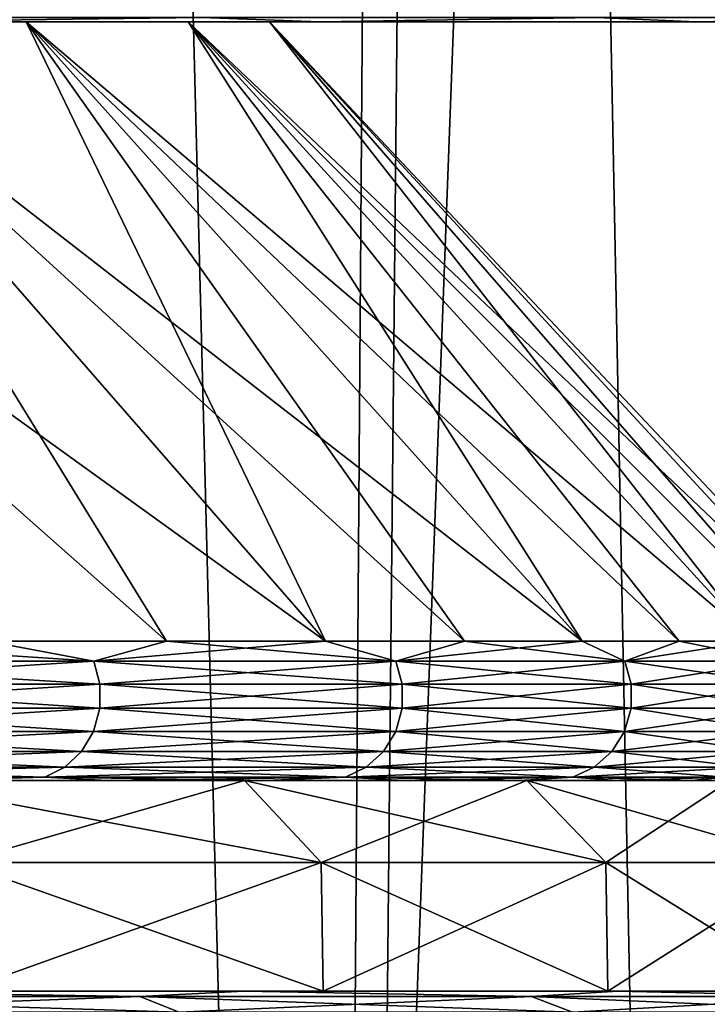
# Model space of a CAD drawing. Header units: millimetres. Extents: x -24 to 24, y 0 to 188.
# Tile 338 of 460: x 20.73 to 22.36, y 148.47 to 150.81. Entities that reach past the tile are written whole.
import ezdxf

# ---------------------------------------------------------------- set-up
doc = ezdxf.new("R2010")
doc.units = ezdxf.units.MM
doc.header["$LTSCALE"] = 58.620611
for name, color, linetype in [('1', 7, 'CONTINUOUS'), ('169', 7, 'CONTINUOUS'), ('52', 7, 'CONTINUOUS'), ('66', 7, 'CONTINUOUS'), ('67', 7, 'CONTINUOUS'), ('70', 7, 'CONTINUOUS'), ('72', 7, 'CONTINUOUS'), ('74', 7, 'CONTINUOUS'), ('79', 7, 'CONTINUOUS'), ('88', 7, 'CONTINUOUS')]:
    doc.layers.add(name, color=color, linetype=linetype)

msp = doc.modelspace()

# ---------------------------------------------------------------- linework, layer by layer
at = {"layer": '1', "color": 7, "linetype": 'CONTINUOUS'}
for points in [[(21.2597, 148.5, -10.5871), (20.1921, 148.5, -12.5037), (20.5888, 148.5, -10.252), (21.2597, 148.5, -10.5871)], [(20.1921, 148.5, 12.5037), (21.2597, 148.5, 10.5871), (20.5888, 148.5, 10.252), (20.1921, 148.5, 12.5037)], [(21.4469, 148.5, -8.3086), (21.2597, 148.5, -10.5871), (20.5888, 148.5, -10.252), (21.4469, 148.5, -8.3086)], [(20.5888, 148.5, 10.252), (21.2597, 148.5, 10.5871), (21.4469, 148.5, 8.3086), (20.5888, 148.5, 10.252)], [(22.146, 148.5, -8.5802), (21.2597, 148.5, -10.5871), (22.122, 148.5, -6.2943), (22.146, 148.5, -8.5802)], [(22.122, 148.5, -6.2943), (21.2597, 148.5, -10.5871), (21.4469, 148.5, -8.3086), (22.122, 148.5, -6.2943)], [(21.2597, 148.5, 10.5871), (22.146, 148.5, 8.5802), (21.4469, 148.5, 8.3086), (21.2597, 148.5, 10.5871)], [(21.4469, 148.5, 8.3086), (22.146, 148.5, 8.5802), (22.122, 148.5, 6.2943), (21.4469, 148.5, 8.3086)], [(22.6084, 148.5, -4.2262), (22.146, 148.5, -8.5802), (22.122, 148.5, -6.2943), (22.6084, 148.5, -4.2262)], [(22.122, 148.5, 6.2943), (22.146, 148.5, 8.5802), (22.6084, 148.5, 4.2262), (22.122, 148.5, 6.2943)], [(22.8432, 148.5, -6.5), (22.146, 148.5, -8.5802), (22.6084, 148.5, -4.2262), (22.8432, 148.5, -6.5)], [(22.146, 148.5, 8.5802), (22.8432, 148.5, 6.5), (22.6084, 148.5, 4.2262), (22.146, 148.5, 8.5802)]]:
    msp.add_3dface(points, dxfattribs=at)
at = {"layer": '169', "color": 7, "linetype": 'CONTINUOUS'}
for points in [[(20.617, 175.0909, 235.1659), (20.4089, 144.2236, 244.6894), (21.7108, 174.485, 233.3099), (20.617, 175.0909, 235.1659)], [(20.4089, 144.2236, 244.6894), (21.4878, 143.6412, 242.8421), (21.7108, 174.485, 233.3099), (20.4089, 144.2236, 244.6894)], [(21.7108, 174.485, 233.3099), (21.4878, 143.6412, 242.8421), (22.6203, 173.8537, 231.3652), (21.7108, 174.485, 233.3099)], [(21.4878, 143.6412, 242.8421), (22.3834, 143.0313, 240.9076), (22.6203, 173.8537, 231.3652), (21.4878, 143.6412, 242.8421)], [(22.6857, 168.5875, 214.6672), (22.3834, 137.8162, 224.3676), (21.7913, 167.9868, 212.7052), (22.6857, 168.5875, 214.6672)], [(21.7913, 167.9868, 212.7052), (21.4878, 137.2063, 222.4332), (20.7122, 167.416, 210.8298), (21.7913, 167.9868, 212.7052)], [(22.3834, 137.8162, 224.3676), (21.4878, 137.2063, 222.4332), (21.7913, 167.9868, 212.7052), (22.3834, 137.8162, 224.3676)], [(21.4878, 137.2063, 222.4332), (20.4089, 136.6238, 220.5858), (20.7122, 167.416, 210.8298), (21.4878, 137.2063, 222.4332)]]:
    msp.add_3dface(points, dxfattribs=at)
at = {"layer": '52', "color": 7, "linetype": 'CONTINUOUS'}
for points in [[(20.1921, 148.5, -12.5037), (21.0121, 148.4875, -11.3071), (19.914, 148.4875, -13.1451), (20.1921, 148.5, -12.5037)], [(20.1921, 148.5, 12.5037), (19.914, 148.4875, 13.1451), (21.0121, 148.4875, 11.3071), (20.1921, 148.5, 12.5037)], [(20.0023, 148.4504, 13.2034), (21.1053, 148.4504, 11.3572), (19.914, 148.4875, 13.1451), (20.0023, 148.4504, 13.2034)], [(19.914, 148.4875, 13.1451), (21.1053, 148.4504, 11.3572), (21.0121, 148.4875, 11.3071), (19.914, 148.4875, 13.1451)], [(21.0121, 148.4875, -11.3071), (20.0023, 148.4504, -13.2034), (19.914, 148.4875, -13.1451), (21.0121, 148.4875, -11.3071)], [(21.1053, 148.4504, -11.3572), (20.0023, 148.4504, -13.2034), (21.0121, 148.4875, -11.3071), (21.1053, 148.4504, -11.3572)], [(20.1921, 148.5, -12.5037), (21.2597, 148.5, -10.5871), (21.0121, 148.4875, -11.3071), (20.1921, 148.5, -12.5037)], [(21.2597, 148.5, 10.5871), (20.1921, 148.5, 12.5037), (21.0121, 148.4875, 11.3071), (21.2597, 148.5, 10.5871)], [(21.2597, 148.5, -10.5871), (21.9411, 148.4875, -9.3781), (21.0121, 148.4875, -11.3071), (21.2597, 148.5, -10.5871)], [(21.2597, 148.5, 10.5871), (21.0121, 148.4875, 11.3071), (21.9411, 148.4875, 9.3781), (21.2597, 148.5, 10.5871)], [(21.1053, 148.4504, 11.3572), (22.0384, 148.4504, 9.4196), (21.0121, 148.4875, 11.3071), (21.1053, 148.4504, 11.3572)], [(21.0121, 148.4875, 11.3071), (22.0384, 148.4504, 9.4196), (21.9411, 148.4875, 9.3781), (21.0121, 148.4875, 11.3071)], [(21.9411, 148.4875, -9.3781), (21.1053, 148.4504, -11.3572), (21.0121, 148.4875, -11.3071), (21.9411, 148.4875, -9.3781)], [(22.0384, 148.4504, -9.4196), (21.1053, 148.4504, -11.3572), (21.9411, 148.4875, -9.3781), (22.0384, 148.4504, -9.4196)], [(21.2597, 148.5, -10.5871), (22.146, 148.5, -8.5802), (21.9411, 148.4875, -9.3781), (21.2597, 148.5, -10.5871)], [(22.146, 148.5, 8.5802), (21.2597, 148.5, 10.5871), (21.9411, 148.4875, 9.3781), (22.146, 148.5, 8.5802)], [(22.146, 148.5, -8.5802), (22.6934, 148.4875, -7.3735), (21.9411, 148.4875, -9.3781), (22.146, 148.5, -8.5802)], [(22.146, 148.5, 8.5802), (21.9411, 148.4875, 9.3781), (22.6934, 148.4875, 7.3735), (22.146, 148.5, 8.5802)], [(22.0384, 148.4504, 9.4196), (22.794, 148.4504, 7.4062), (21.9411, 148.4875, 9.3781), (22.0384, 148.4504, 9.4196)], [(21.9411, 148.4875, 9.3781), (22.794, 148.4504, 7.4062), (22.6934, 148.4875, 7.3735), (21.9411, 148.4875, 9.3781)], [(22.6934, 148.4875, -7.3735), (22.0384, 148.4504, -9.4196), (21.9411, 148.4875, -9.3781), (22.6934, 148.4875, -7.3735)], [(22.794, 148.4504, -7.4062), (22.0384, 148.4504, -9.4196), (22.6934, 148.4875, -7.3735), (22.794, 148.4504, -7.4062)], [(22.146, 148.5, -8.5802), (22.8432, 148.5, -6.5), (22.6934, 148.4875, -7.3735), (22.146, 148.5, -8.5802)], [(22.8432, 148.5, 6.5), (22.146, 148.5, 8.5802), (22.6934, 148.4875, 7.3735), (22.8432, 148.5, 6.5)]]:
    msp.add_3dface(points, dxfattribs=at)
at = {"layer": '66', "color": 7, "linetype": 'CONTINUOUS'}
for points in [[(21.2604, 149, -8.2361), (20.4096, 149, -10.163), (20.9347, 149, -8.381), (21.2604, 149, -8.2361)], [(20.9347, 149, -8.381), (20.4096, 149, -10.163), (20.5122, 149, -9.3676), (20.9347, 149, -8.381)], [(20.4096, 149, 10.163), (21.2604, 149, 8.2361), (20.5122, 149, 9.3676), (20.4096, 149, 10.163)], [(20.5122, 149, 9.3676), (21.2604, 149, 8.2361), (20.9347, 149, 8.381), (20.5122, 149, 9.3676)], [(21.3098, 149, -7.3754), (21.2604, 149, -8.2361), (20.9347, 149, -8.381), (21.3098, 149, -7.3754)], [(20.9347, 149, 8.381), (21.2604, 149, 8.2361), (21.3098, 149, 7.3754), (20.9347, 149, 8.381)], [(21.9296, 149, -6.2395), (21.2604, 149, -8.2361), (21.9143, 149, -5.3164), (21.9296, 149, -6.2395)], [(21.9143, 149, -5.3164), (21.2604, 149, -8.2361), (21.6366, 149, -6.3531), (21.9143, 149, -5.3164)], [(21.6366, 149, -6.3531), (21.2604, 149, -8.2361), (21.3098, 149, -7.3754), (21.6366, 149, -6.3531)], [(21.2604, 149, 8.2361), (21.9296, 149, 6.2395), (21.3098, 149, 7.3754), (21.2604, 149, 8.2361)], [(21.3098, 149, 7.3754), (21.9296, 149, 6.2395), (21.6366, 149, 6.3531), (21.3098, 149, 7.3754)], [(21.6366, 149, 6.3531), (21.9296, 149, 6.2395), (21.9143, 149, 5.3164), (21.6366, 149, 6.3531)], [(22.1425, 149, -4.2676), (21.9296, 149, -6.2395), (21.9143, 149, -5.3164), (22.1425, 149, -4.2676)], [(21.9143, 149, 5.3164), (21.9296, 149, 6.2395), (22.1425, 149, 4.2676), (21.9143, 149, 5.3164)], [(22.4118, 149, -4.1897), (21.9296, 149, -6.2395), (22.3205, 149, -3.2092), (22.4118, 149, -4.1897)], [(22.3205, 149, -3.2092), (21.9296, 149, -6.2395), (22.1425, 149, -4.2676), (22.3205, 149, -3.2092)], [(21.9296, 149, 6.2395), (22.4118, 149, 4.1897), (22.1425, 149, 4.2676), (21.9296, 149, 6.2395)], [(22.1425, 149, 4.2676), (22.4118, 149, 4.1897), (22.3205, 149, 3.2092), (22.1425, 149, 4.2676)], [(22.4479, 149, -2.1435), (22.4118, 149, -4.1897), (22.3205, 149, -3.2092), (22.4479, 149, -2.1435)], [(22.3205, 149, 3.2092), (22.4118, 149, 4.1897), (22.4479, 149, 2.1435), (22.3205, 149, 3.2092)]]:
    msp.add_3dface(points, dxfattribs=at)
at = {"layer": '67', "color": 7, "linetype": 'CONTINUOUS'}
for points in [[(20.4096, 149, -10.163), (21.2604, 149, -8.2361), (20.5839, 148.8053, -10.2497), (20.4096, 149, -10.163)], [(21.2604, 149, 8.2361), (20.4096, 149, 10.163), (21.442, 148.8053, 8.3064), (21.2604, 149, 8.2361)], [(21.442, 148.8053, 8.3064), (20.4096, 149, 10.163), (20.5839, 148.8053, 10.2497), (21.442, 148.8053, 8.3064)], [(20.5839, 148.8053, -10.2497), (21.2604, 149, -8.2361), (21.442, 148.8053, -8.3064), (20.5839, 148.8053, -10.2497)], [(21.2604, 149, -8.2361), (21.9296, 149, -6.2395), (21.442, 148.8053, -8.3064), (21.2604, 149, -8.2361)], [(21.9296, 149, 6.2395), (21.2604, 149, 8.2361), (22.1169, 148.8053, 6.2928), (21.9296, 149, 6.2395)], [(22.1169, 148.8053, 6.2928), (21.2604, 149, 8.2361), (21.442, 148.8053, 8.3064), (22.1169, 148.8053, 6.2928)], [(21.442, 148.8053, -8.3064), (21.9296, 149, -6.2395), (22.1169, 148.8053, -6.2928), (21.442, 148.8053, -8.3064)], [(21.9296, 149, -6.2395), (22.4118, 149, -4.1897), (22.1169, 148.8053, -6.2928), (21.9296, 149, -6.2395)], [(22.4118, 149, 4.1897), (21.9296, 149, 6.2395), (22.6031, 148.8053, 4.2254), (22.4118, 149, 4.1897)], [(22.6031, 148.8053, 4.2254), (21.9296, 149, 6.2395), (22.1169, 148.8053, 6.2928), (22.6031, 148.8053, 4.2254)], [(22.1169, 148.8053, -6.2928), (22.4118, 149, -4.1897), (22.6031, 148.8053, -4.2254), (22.1169, 148.8053, -6.2928)]]:
    msp.add_3dface(points, dxfattribs=at)
at = {"layer": '70', "color": 7, "linetype": 'CONTINUOUS'}
for points in [[(20.5888, 148.5, 10.252), (21.4469, 148.5, 8.3086), (20.5839, 148.8053, 10.2497), (20.5888, 148.5, 10.252)], [(21.4469, 148.5, 8.3086), (21.442, 148.8053, 8.3064), (20.5839, 148.8053, 10.2497), (21.4469, 148.5, 8.3086)], [(20.5888, 148.5, -10.252), (20.5839, 148.8053, -10.2497), (21.442, 148.8053, -8.3064), (20.5888, 148.5, -10.252)], [(21.4469, 148.5, -8.3086), (20.5888, 148.5, -10.252), (21.442, 148.8053, -8.3064), (21.4469, 148.5, -8.3086)], [(21.4469, 148.5, 8.3086), (22.122, 148.5, 6.2943), (21.442, 148.8053, 8.3064), (21.4469, 148.5, 8.3086)], [(22.122, 148.5, 6.2943), (22.1169, 148.8053, 6.2928), (21.442, 148.8053, 8.3064), (22.122, 148.5, 6.2943)], [(21.4469, 148.5, -8.3086), (21.442, 148.8053, -8.3064), (22.1169, 148.8053, -6.2928), (21.4469, 148.5, -8.3086)], [(22.122, 148.5, -6.2943), (21.4469, 148.5, -8.3086), (22.1169, 148.8053, -6.2928), (22.122, 148.5, -6.2943)], [(22.122, 148.5, 6.2943), (22.6084, 148.5, 4.2262), (22.1169, 148.8053, 6.2928), (22.122, 148.5, 6.2943)], [(22.6084, 148.5, 4.2262), (22.6031, 148.8053, 4.2254), (22.1169, 148.8053, 6.2928), (22.6084, 148.5, 4.2262)], [(22.122, 148.5, -6.2943), (22.1169, 148.8053, -6.2928), (22.6031, 148.8053, -4.2254), (22.122, 148.5, -6.2943)], [(22.6084, 148.5, -4.2262), (22.122, 148.5, -6.2943), (22.6031, 148.8053, -4.2254), (22.6084, 148.5, -4.2262)]]:
    msp.add_3dface(points, dxfattribs=at)
at = {"layer": '72', "color": 7, "linetype": 'CONTINUOUS'}
for points in [[(21.0752, 149.3307, 8.4372), (21.4528, 149.3307, 7.4249), (19.4151, 150.8, 8.8665), (21.0752, 149.3307, 8.4372)], [(19.4151, 150.8, 8.8665), (21.4528, 149.3307, 7.4249), (20.17, 150.8, 6.9809), (19.4151, 150.8, 8.8665)], [(20.6499, 149.3307, 9.4305), (21.0752, 149.3307, 8.4372), (19.4151, 150.8, 8.8665), (20.6499, 149.3307, 9.4305)], [(21.0752, 149.3307, -8.4372), (20.6499, 149.3307, -9.4305), (20.17, 150.8, -6.9809), (21.0752, 149.3307, -8.4372)], [(21.4528, 149.3307, -7.4249), (21.0752, 149.3307, -8.4372), (20.17, 150.8, -6.9809), (21.4528, 149.3307, -7.4249)], [(20.7422, 150.8, -5.032), (21.4528, 149.3307, -7.4249), (20.17, 150.8, -6.9809), (20.7422, 150.8, -5.032)], [(21.7818, 149.3307, 6.3957), (22.0614, 149.3307, 5.352), (20.17, 150.8, 6.9809), (21.7818, 149.3307, 6.3957)], [(20.17, 150.8, 6.9809), (22.0614, 149.3307, 5.352), (20.7422, 150.8, 5.032), (20.17, 150.8, 6.9809)], [(21.4528, 149.3307, 7.4249), (21.7818, 149.3307, 6.3957), (20.17, 150.8, 6.9809), (21.4528, 149.3307, 7.4249)], [(21.7818, 149.3307, -6.3957), (21.4528, 149.3307, -7.4249), (20.7422, 150.8, -5.032), (21.7818, 149.3307, -6.3957)], [(22.0614, 149.3307, -5.352), (21.7818, 149.3307, -6.3957), (20.7422, 150.8, -5.032), (22.0614, 149.3307, -5.352)], [(21.1266, 150.8, -3.0376), (22.0614, 149.3307, -5.352), (20.7422, 150.8, -5.032), (21.1266, 150.8, -3.0376)], [(22.2911, 149.3307, 4.2963), (22.4703, 149.3307, 3.2307), (20.7422, 150.8, 5.032), (22.2911, 149.3307, 4.2963)], [(20.7422, 150.8, 5.032), (22.4703, 149.3307, 3.2307), (21.1266, 150.8, 3.0376), (20.7422, 150.8, 5.032)], [(22.0614, 149.3307, 5.352), (22.2911, 149.3307, 4.2963), (20.7422, 150.8, 5.032), (22.0614, 149.3307, 5.352)], [(22.2911, 149.3307, -4.2963), (22.0614, 149.3307, -5.352), (21.1266, 150.8, -3.0376), (22.2911, 149.3307, -4.2963)], [(22.4703, 149.3307, -3.2307), (22.2911, 149.3307, -4.2963), (21.1266, 150.8, -3.0376), (22.4703, 149.3307, -3.2307)], [(21.3197, 150.8, -1.0156), (22.4703, 149.3307, -3.2307), (21.1266, 150.8, -3.0376), (21.3197, 150.8, -1.0156)], [(22.5985, 149.3307, 2.1579), (22.6756, 149.3307, 1.0802), (21.1266, 150.8, 3.0376), (22.5985, 149.3307, 2.1579)], [(21.1266, 150.8, 3.0376), (22.6756, 149.3307, 1.0802), (21.3197, 150.8, 1.0156), (21.1266, 150.8, 3.0376)], [(22.4703, 149.3307, 3.2307), (22.5985, 149.3307, 2.1579), (21.1266, 150.8, 3.0376), (22.4703, 149.3307, 3.2307)], [(22.5985, 149.3307, -2.1579), (22.4703, 149.3307, -3.2307), (21.3197, 150.8, -1.0156), (22.5985, 149.3307, -2.1579)], [(22.6756, 149.3307, -1.0802), (22.5985, 149.3307, -2.1579), (21.3197, 150.8, -1.0156), (22.6756, 149.3307, -1.0802)], [(22.7013, 149.3307), (22.6756, 149.3307, -1.0802), (21.3197, 150.8, 1.0156), (22.7013, 149.3307)], [(21.3197, 150.8, 1.0156), (22.6756, 149.3307, -1.0802), (21.3197, 150.8, -1.0156), (21.3197, 150.8, 1.0156)], [(22.6756, 149.3307, 1.0802), (22.7013, 149.3307), (21.3197, 150.8, 1.0156), (22.6756, 149.3307, 1.0802)]]:
    msp.add_3dface(points, dxfattribs=at)
at = {"layer": '74', "color": 7, "linetype": 'CONTINUOUS'}
for points in [[(20.0177, 149.2828, -10.772), (20.6499, 149.3307, -9.4305), (20.9027, 149.2828, -8.9343), (20.0177, 149.2828, -10.772)], [(20.9027, 149.2828, 8.9343), (20.1778, 149.3307, 10.4024), (20.0177, 149.2828, 10.772), (20.9027, 149.2828, 8.9343)], [(20.6499, 149.3307, 9.4305), (20.1778, 149.3307, 10.4024), (20.9027, 149.2828, 8.9343), (20.6499, 149.3307, 9.4305)], [(20.6499, 149.3307, -9.4305), (21.0752, 149.3307, -8.4372), (20.9027, 149.2828, -8.9343), (20.6499, 149.3307, -9.4305)], [(21.0752, 149.3307, 8.4372), (20.6499, 149.3307, 9.4305), (20.9027, 149.2828, 8.9343), (21.0752, 149.3307, 8.4372)], [(21.0752, 149.3307, -8.4372), (21.4528, 149.3307, -7.4249), (20.9027, 149.2828, -8.9343), (21.0752, 149.3307, -8.4372)], [(20.9027, 149.2828, -8.9343), (21.4528, 149.3307, -7.4249), (21.6194, 149.2828, -7.0246), (20.9027, 149.2828, -8.9343)], [(21.6194, 149.2828, 7.0246), (21.0752, 149.3307, 8.4372), (20.9027, 149.2828, 8.9343), (21.6194, 149.2828, 7.0246)], [(21.4528, 149.3307, 7.4249), (21.0752, 149.3307, 8.4372), (21.6194, 149.2828, 7.0246), (21.4528, 149.3307, 7.4249)], [(21.4528, 149.3307, -7.4249), (21.7818, 149.3307, -6.3957), (21.6194, 149.2828, -7.0246), (21.4528, 149.3307, -7.4249)], [(21.7818, 149.3307, 6.3957), (21.4528, 149.3307, 7.4249), (21.6194, 149.2828, 7.0246), (21.7818, 149.3307, 6.3957)], [(21.7818, 149.3307, -6.3957), (22.0614, 149.3307, -5.352), (21.6194, 149.2828, -7.0246), (21.7818, 149.3307, -6.3957)], [(21.6194, 149.2828, -7.0246), (22.0614, 149.3307, -5.352), (22.1621, 149.2828, -5.0584), (21.6194, 149.2828, -7.0246)], [(22.1621, 149.2828, 5.0584), (21.7818, 149.3307, 6.3957), (21.6194, 149.2828, 7.0246), (22.1621, 149.2828, 5.0584)], [(22.0614, 149.3307, 5.352), (21.7818, 149.3307, 6.3957), (22.1621, 149.2828, 5.0584), (22.0614, 149.3307, 5.352)], [(22.0614, 149.3307, -5.352), (22.2911, 149.3307, -4.2963), (22.1621, 149.2828, -5.0584), (22.0614, 149.3307, -5.352)], [(22.2911, 149.3307, 4.2963), (22.0614, 149.3307, 5.352), (22.1621, 149.2828, 5.0584), (22.2911, 149.3307, 4.2963)], [(22.2911, 149.3307, -4.2963), (22.4703, 149.3307, -3.2307), (22.1621, 149.2828, -5.0584), (22.2911, 149.3307, -4.2963)], [(22.1621, 149.2828, -5.0584), (22.4703, 149.3307, -3.2307), (22.5263, 149.2828, -3.0514), (22.1621, 149.2828, -5.0584)], [(22.5263, 149.2828, 3.0514), (22.2911, 149.3307, 4.2963), (22.1621, 149.2828, 5.0584), (22.5263, 149.2828, 3.0514)], [(22.4703, 149.3307, 3.2307), (22.2911, 149.3307, 4.2963), (22.5263, 149.2828, 3.0514), (22.4703, 149.3307, 3.2307)], [(20.0177, 149.2828, -10.772), (20.9027, 149.2828, -8.9343), (20.0318, 149.2282, -10.7796), (20.0177, 149.2828, -10.772)], [(20.9027, 149.2828, 8.9343), (20.0177, 149.2828, 10.772), (20.9174, 149.2282, 8.9405), (20.9027, 149.2828, 8.9343)], [(20.9174, 149.2282, 8.9405), (20.0177, 149.2828, 10.772), (20.0318, 149.2282, 10.7796), (20.9174, 149.2282, 8.9405)], [(20.0318, 149.2282, -10.7796), (20.9027, 149.2828, -8.9343), (20.9174, 149.2282, -8.9405), (20.0318, 149.2282, -10.7796)], [(20.9027, 149.2828, -8.9343), (21.6194, 149.2828, -7.0246), (20.9174, 149.2282, -8.9405), (20.9027, 149.2828, -8.9343)], [(21.6194, 149.2828, 7.0246), (20.9027, 149.2828, 8.9343), (21.6346, 149.2282, 7.0295), (21.6194, 149.2828, 7.0246)], [(21.6346, 149.2282, 7.0295), (20.9027, 149.2828, 8.9343), (20.9174, 149.2282, 8.9405), (21.6346, 149.2282, 7.0295)], [(20.9174, 149.2282, -8.9405), (21.6194, 149.2828, -7.0246), (21.6346, 149.2282, -7.0295), (20.9174, 149.2282, -8.9405)], [(21.6194, 149.2828, -7.0246), (22.1621, 149.2828, -5.0584), (21.6346, 149.2282, -7.0295), (21.6194, 149.2828, -7.0246)], [(22.1621, 149.2828, 5.0584), (21.6194, 149.2828, 7.0246), (22.1777, 149.2282, 5.0619), (22.1621, 149.2828, 5.0584)], [(22.1777, 149.2282, 5.0619), (21.6194, 149.2828, 7.0246), (21.6346, 149.2282, 7.0295), (22.1777, 149.2282, 5.0619)], [(21.6346, 149.2282, -7.0295), (22.1621, 149.2828, -5.0584), (22.1777, 149.2282, -5.0619), (21.6346, 149.2282, -7.0295)], [(22.1621, 149.2828, -5.0584), (22.5263, 149.2828, -3.0514), (22.1777, 149.2282, -5.0619), (22.1621, 149.2828, -5.0584)], [(22.5263, 149.2828, 3.0514), (22.1621, 149.2828, 5.0584), (22.5421, 149.2282, 3.0535), (22.5263, 149.2828, 3.0514)], [(22.5421, 149.2282, 3.0535), (22.1621, 149.2828, 5.0584), (22.1777, 149.2282, 5.0619), (22.5421, 149.2282, 3.0535)], [(22.1777, 149.2282, -5.0619), (22.5263, 149.2828, -3.0514), (22.5421, 149.2282, -3.0535), (22.1777, 149.2282, -5.0619)], [(20.0318, 149.2282, -10.7796), (20.9174, 149.2282, -8.9405), (20.0317, 149.1712, -10.7795), (20.0318, 149.2282, -10.7796)], [(20.0317, 149.1712, -10.7795), (20.9174, 149.2282, -8.9405), (20.9173, 149.1712, -8.9405), (20.0317, 149.1712, -10.7795)], [(20.9173, 149.1712, 8.9405), (20.0318, 149.2282, 10.7796), (20.0317, 149.1712, 10.7795), (20.9173, 149.1712, 8.9405)], [(20.9174, 149.2282, 8.9405), (20.0318, 149.2282, 10.7796), (20.9173, 149.1712, 8.9405), (20.9174, 149.2282, 8.9405)], [(20.9174, 149.2282, -8.9405), (21.6346, 149.2282, -7.0295), (20.9173, 149.1712, -8.9405), (20.9174, 149.2282, -8.9405)], [(20.9173, 149.1712, -8.9405), (21.6346, 149.2282, -7.0295), (21.6346, 149.1712, -7.0295), (20.9173, 149.1712, -8.9405)], [(21.6346, 149.1712, 7.0295), (20.9174, 149.2282, 8.9405), (20.9173, 149.1712, 8.9405), (21.6346, 149.1712, 7.0295)], [(21.6346, 149.2282, 7.0295), (20.9174, 149.2282, 8.9405), (21.6346, 149.1712, 7.0295), (21.6346, 149.2282, 7.0295)], [(21.6346, 149.2282, -7.0295), (22.1777, 149.2282, -5.0619), (21.6346, 149.1712, -7.0295), (21.6346, 149.2282, -7.0295)], [(21.6346, 149.1712, -7.0295), (22.1777, 149.2282, -5.0619), (22.1776, 149.1712, -5.0619), (21.6346, 149.1712, -7.0295)], [(22.1777, 149.2282, 5.0619), (21.6346, 149.2282, 7.0295), (22.1776, 149.1712, 5.0619), (22.1777, 149.2282, 5.0619)], [(22.1776, 149.1712, 5.0619), (21.6346, 149.2282, 7.0295), (21.6346, 149.1712, 7.0295), (22.1776, 149.1712, 5.0619)], [(22.1777, 149.2282, -5.0619), (22.5421, 149.2282, -3.0535), (22.1776, 149.1712, -5.0619), (22.1777, 149.2282, -5.0619)], [(22.1776, 149.1712, -5.0619), (22.5421, 149.2282, -3.0535), (22.542, 149.1712, -3.0535), (22.1776, 149.1712, -5.0619)], [(22.542, 149.1712, 3.0535), (22.1777, 149.2282, 5.0619), (22.1776, 149.1712, 5.0619), (22.542, 149.1712, 3.0535)], [(22.5421, 149.2282, 3.0535), (22.1777, 149.2282, 5.0619), (22.542, 149.1712, 3.0535), (22.5421, 149.2282, 3.0535)], [(20.0317, 149.1712, -10.7795), (20.9173, 149.1712, -8.9405), (20.0175, 149.1166, -10.7719), (20.0317, 149.1712, -10.7795)], [(20.0175, 149.1166, -10.7719), (20.9173, 149.1712, -8.9405), (20.9025, 149.1166, -8.9342), (20.0175, 149.1166, -10.7719)], [(20.9025, 149.1166, 8.9342), (20.0317, 149.1712, 10.7795), (20.0175, 149.1166, 10.7719), (20.9025, 149.1166, 8.9342)], [(20.9173, 149.1712, 8.9405), (20.0317, 149.1712, 10.7795), (20.9025, 149.1166, 8.9342), (20.9173, 149.1712, 8.9405)], [(20.9173, 149.1712, -8.9405), (21.6346, 149.1712, -7.0295), (20.9025, 149.1166, -8.9342), (20.9173, 149.1712, -8.9405)], [(20.9025, 149.1166, -8.9342), (21.6346, 149.1712, -7.0295), (21.6192, 149.1166, -7.0245), (20.9025, 149.1166, -8.9342)], [(21.6192, 149.1166, 7.0245), (20.9173, 149.1712, 8.9405), (20.9025, 149.1166, 8.9342), (21.6192, 149.1166, 7.0245)], [(21.6346, 149.1712, 7.0295), (20.9173, 149.1712, 8.9405), (21.6192, 149.1166, 7.0245), (21.6346, 149.1712, 7.0295)], [(21.6346, 149.1712, -7.0295), (22.1776, 149.1712, -5.0619), (21.6192, 149.1166, -7.0245), (21.6346, 149.1712, -7.0295)], [(21.6192, 149.1166, -7.0245), (22.1776, 149.1712, -5.0619), (22.1619, 149.1166, -5.0583), (21.6192, 149.1166, -7.0245)], [(22.1619, 149.1166, 5.0583), (21.6346, 149.1712, 7.0295), (21.6192, 149.1166, 7.0245), (22.1619, 149.1166, 5.0583)], [(22.1776, 149.1712, 5.0619), (21.6346, 149.1712, 7.0295), (22.1619, 149.1166, 5.0583), (22.1776, 149.1712, 5.0619)], [(22.1776, 149.1712, -5.0619), (22.542, 149.1712, -3.0535), (22.1619, 149.1166, -5.0583), (22.1776, 149.1712, -5.0619)], [(22.1619, 149.1166, -5.0583), (22.542, 149.1712, -3.0535), (22.5261, 149.1166, -3.0514), (22.1619, 149.1166, -5.0583)], [(22.5261, 149.1166, 3.0514), (22.1776, 149.1712, 5.0619), (22.1619, 149.1166, 5.0583), (22.5261, 149.1166, 3.0514)], [(22.542, 149.1712, 3.0535), (22.1776, 149.1712, 5.0619), (22.5261, 149.1166, 3.0514), (22.542, 149.1712, 3.0535)], [(20.0175, 149.1166, -10.7719), (20.9025, 149.1166, -8.9342), (19.9903, 149.0688, -10.7573), (20.0175, 149.1166, -10.7719)], [(19.9903, 149.0688, -10.7573), (20.9025, 149.1166, -8.9342), (20.8741, 149.0688, -8.922), (19.9903, 149.0688, -10.7573)], [(20.8741, 149.0688, 8.922), (20.0175, 149.1166, 10.7719), (19.9903, 149.0688, 10.7573), (20.8741, 149.0688, 8.922)], [(20.9025, 149.1166, 8.9342), (20.0175, 149.1166, 10.7719), (20.8741, 149.0688, 8.922), (20.9025, 149.1166, 8.9342)], [(20.9025, 149.1166, -8.9342), (21.6192, 149.1166, -7.0245), (20.8741, 149.0688, -8.922), (20.9025, 149.1166, -8.9342)], [(20.8741, 149.0688, -8.922), (21.6192, 149.1166, -7.0245), (21.5899, 149.0688, -7.015), (20.8741, 149.0688, -8.922)], [(21.5899, 149.0688, 7.015), (20.9025, 149.1166, 8.9342), (20.8741, 149.0688, 8.922), (21.5899, 149.0688, 7.015)], [(21.6192, 149.1166, 7.0245), (20.9025, 149.1166, 8.9342), (21.5899, 149.0688, 7.015), (21.6192, 149.1166, 7.0245)], [(21.6192, 149.1166, -7.0245), (22.1619, 149.1166, -5.0583), (21.5899, 149.0688, -7.015), (21.6192, 149.1166, -7.0245)], [(21.5899, 149.0688, -7.015), (22.1619, 149.1166, -5.0583), (22.1318, 149.0688, -5.0514), (21.5899, 149.0688, -7.015)], [(22.1318, 149.0688, 5.0514), (21.6192, 149.1166, 7.0245), (21.5899, 149.0688, 7.015), (22.1318, 149.0688, 5.0514)], [(22.1619, 149.1166, 5.0583), (21.6192, 149.1166, 7.0245), (22.1318, 149.0688, 5.0514), (22.1619, 149.1166, 5.0583)], [(22.1619, 149.1166, -5.0583), (22.5261, 149.1166, -3.0514), (22.1318, 149.0688, -5.0514), (22.1619, 149.1166, -5.0583)], [(22.1318, 149.0688, -5.0514), (22.5261, 149.1166, -3.0514), (22.4955, 149.0688, -3.0472), (22.1318, 149.0688, -5.0514)], [(22.4955, 149.0688, 3.0472), (22.1619, 149.1166, 5.0583), (22.1318, 149.0688, 5.0514), (22.4955, 149.0688, 3.0472)], [(22.5261, 149.1166, 3.0514), (22.1619, 149.1166, 5.0583), (22.4955, 149.0688, 3.0472), (22.5261, 149.1166, 3.0514)], [(19.9903, 149.0688, -10.7573), (20.8741, 149.0688, -8.922), (19.9524, 149.0316, -10.7368), (19.9903, 149.0688, -10.7573)], [(19.9524, 149.0316, -10.7368), (20.8741, 149.0688, -8.922), (20.8345, 149.0316, -8.9051), (19.9524, 149.0316, -10.7368)], [(20.8345, 149.0316, 8.9051), (19.9903, 149.0688, 10.7573), (19.9524, 149.0316, 10.7368), (20.8345, 149.0316, 8.9051)], [(20.8741, 149.0688, 8.922), (19.9903, 149.0688, 10.7573), (20.8345, 149.0316, 8.9051), (20.8741, 149.0688, 8.922)], [(20.8741, 149.0688, -8.922), (21.5899, 149.0688, -7.015), (20.8345, 149.0316, -8.9051), (20.8741, 149.0688, -8.922)], [(20.8345, 149.0316, -8.9051), (21.5899, 149.0688, -7.015), (21.5489, 149.0316, -7.0017), (20.8345, 149.0316, -8.9051)], [(21.5489, 149.0316, 7.0017), (20.8741, 149.0688, 8.922), (20.8345, 149.0316, 8.9051), (21.5489, 149.0316, 7.0017)], [(21.5899, 149.0688, 7.015), (20.8741, 149.0688, 8.922), (21.5489, 149.0316, 7.0017), (21.5899, 149.0688, 7.015)], [(21.5899, 149.0688, -7.015), (22.1318, 149.0688, -5.0514), (21.5489, 149.0316, -7.0017), (21.5899, 149.0688, -7.015)], [(21.5489, 149.0316, -7.0017), (22.1318, 149.0688, -5.0514), (22.0897, 149.0316, -5.0418), (21.5489, 149.0316, -7.0017)], [(22.0897, 149.0316, 5.0418), (21.5899, 149.0688, 7.015), (21.5489, 149.0316, 7.0017), (22.0897, 149.0316, 5.0418)], [(22.1318, 149.0688, 5.0514), (21.5899, 149.0688, 7.015), (22.0897, 149.0316, 5.0418), (22.1318, 149.0688, 5.0514)], [(22.1318, 149.0688, -5.0514), (22.4955, 149.0688, -3.0472), (22.0897, 149.0316, -5.0418), (22.1318, 149.0688, -5.0514)], [(22.0897, 149.0316, -5.0418), (22.4955, 149.0688, -3.0472), (22.4528, 149.0316, -3.0414), (22.0897, 149.0316, -5.0418)], [(22.4528, 149.0316, 3.0414), (22.1318, 149.0688, 5.0514), (22.0897, 149.0316, 5.0418), (22.4528, 149.0316, 3.0414)], [(22.4955, 149.0688, 3.0472), (22.1318, 149.0688, 5.0514), (22.4528, 149.0316, 3.0414), (22.4955, 149.0688, 3.0472)], [(19.9067, 149.008, 10.7123), (20.7868, 149.008, 8.8847), (19.9524, 149.0316, 10.7368), (19.9067, 149.008, 10.7123)], [(20.7868, 149.008, -8.8847), (19.9067, 149.008, -10.7123), (20.8345, 149.0316, -8.9051), (20.7868, 149.008, -8.8847)], [(19.9067, 149.008, -10.7123), (19.9524, 149.0316, -10.7368), (20.8345, 149.0316, -8.9051), (19.9067, 149.008, -10.7123)], [(20.7868, 149.008, 8.8847), (20.8345, 149.0316, 8.9051), (19.9524, 149.0316, 10.7368), (20.7868, 149.008, 8.8847)], [(20.7868, 149.008, 8.8847), (21.4996, 149.008, 6.9856), (20.8345, 149.0316, 8.9051), (20.7868, 149.008, 8.8847)], [(21.4996, 149.008, -6.9856), (20.7868, 149.008, -8.8847), (21.5489, 149.0316, -7.0017), (21.4996, 149.008, -6.9856)], [(20.7868, 149.008, -8.8847), (20.8345, 149.0316, -8.9051), (21.5489, 149.0316, -7.0017), (20.7868, 149.008, -8.8847)], [(21.4996, 149.008, 6.9856), (21.5489, 149.0316, 7.0017), (20.8345, 149.0316, 8.9051), (21.4996, 149.008, 6.9856)], [(21.4996, 149.008, 6.9856), (22.0392, 149.008, 5.0303), (21.5489, 149.0316, 7.0017), (21.4996, 149.008, 6.9856)], [(22.0392, 149.008, -5.0303), (21.4996, 149.008, -6.9856), (22.0897, 149.0316, -5.0418), (22.0392, 149.008, -5.0303)], [(21.4996, 149.008, -6.9856), (21.5489, 149.0316, -7.0017), (22.0897, 149.0316, -5.0418), (21.4996, 149.008, -6.9856)], [(22.0392, 149.008, 5.0303), (22.0897, 149.0316, 5.0418), (21.5489, 149.0316, 7.0017), (22.0392, 149.008, 5.0303)], [(22.0392, 149.008, 5.0303), (22.4014, 149.008, 3.0345), (22.0897, 149.0316, 5.0418), (22.0392, 149.008, 5.0303)], [(22.4014, 149.008, -3.0345), (22.0392, 149.008, -5.0303), (22.4528, 149.0316, -3.0414), (22.4014, 149.008, -3.0345)], [(22.0392, 149.008, -5.0303), (22.0897, 149.0316, -5.0418), (22.4528, 149.0316, -3.0414), (22.0392, 149.008, -5.0303)], [(22.4014, 149.008, 3.0345), (22.4528, 149.0316, 3.0414), (22.0897, 149.0316, 5.0418), (22.4014, 149.008, 3.0345)], [(19.9067, 149.008, 10.7123), (20.5122, 149, 9.3676), (20.7868, 149.008, 8.8847), (19.9067, 149.008, 10.7123)], [(20.7868, 149.008, -8.8847), (20.0432, 149, -10.333), (19.9067, 149.008, -10.7123), (20.7868, 149.008, -8.8847)], [(20.5122, 149, -9.3676), (20.0432, 149, -10.333), (20.7868, 149.008, -8.8847), (20.5122, 149, -9.3676)], [(20.5122, 149, 9.3676), (20.9347, 149, 8.381), (20.7868, 149.008, 8.8847), (20.5122, 149, 9.3676)], [(20.9347, 149, -8.381), (20.5122, 149, -9.3676), (20.7868, 149.008, -8.8847), (20.9347, 149, -8.381)], [(20.9347, 149, 8.381), (21.3098, 149, 7.3754), (20.7868, 149.008, 8.8847), (20.9347, 149, 8.381)], [(20.7868, 149.008, 8.8847), (21.3098, 149, 7.3754), (21.4996, 149.008, 6.9856), (20.7868, 149.008, 8.8847)], [(21.4996, 149.008, -6.9856), (20.9347, 149, -8.381), (20.7868, 149.008, -8.8847), (21.4996, 149.008, -6.9856)], [(21.3098, 149, -7.3754), (20.9347, 149, -8.381), (21.4996, 149.008, -6.9856), (21.3098, 149, -7.3754)], [(21.3098, 149, 7.3754), (21.6366, 149, 6.3531), (21.4996, 149.008, 6.9856), (21.3098, 149, 7.3754)], [(21.6366, 149, -6.3531), (21.3098, 149, -7.3754), (21.4996, 149.008, -6.9856), (21.6366, 149, -6.3531)], [(21.6366, 149, 6.3531), (21.9143, 149, 5.3164), (21.4996, 149.008, 6.9856), (21.6366, 149, 6.3531)], [(21.4996, 149.008, 6.9856), (21.9143, 149, 5.3164), (22.0392, 149.008, 5.0303), (21.4996, 149.008, 6.9856)], [(22.0392, 149.008, -5.0303), (21.6366, 149, -6.3531), (21.4996, 149.008, -6.9856), (22.0392, 149.008, -5.0303)], [(21.9143, 149, -5.3164), (21.6366, 149, -6.3531), (22.0392, 149.008, -5.0303), (21.9143, 149, -5.3164)], [(21.9143, 149, 5.3164), (22.1425, 149, 4.2676), (22.0392, 149.008, 5.0303), (21.9143, 149, 5.3164)], [(22.1425, 149, -4.2676), (21.9143, 149, -5.3164), (22.0392, 149.008, -5.0303), (22.1425, 149, -4.2676)], [(22.1425, 149, 4.2676), (22.3205, 149, 3.2092), (22.0392, 149.008, 5.0303), (22.1425, 149, 4.2676)], [(22.0392, 149.008, 5.0303), (22.3205, 149, 3.2092), (22.4014, 149.008, 3.0345), (22.0392, 149.008, 5.0303)], [(22.4014, 149.008, -3.0345), (22.1425, 149, -4.2676), (22.0392, 149.008, -5.0303), (22.4014, 149.008, -3.0345)], [(22.3205, 149, -3.2092), (22.1425, 149, -4.2676), (22.4014, 149.008, -3.0345), (22.3205, 149, -3.2092)], [(22.3205, 149, 3.2092), (22.4479, 149, 2.1435), (22.4014, 149.008, 3.0345), (22.3205, 149, 3.2092)], [(22.4479, 149, -2.1435), (22.3205, 149, -3.2092), (22.4014, 149.008, -3.0345), (22.4479, 149, -2.1435)]]:
    msp.add_3dface(points, dxfattribs=at)
at = {"layer": '79', "color": 7, "linetype": 'CONTINUOUS'}
for points in [[(17.3862, 150.8, 12.3806), (18.4843, 150.8, 10.6719), (21.4387, 150.8, 10.6764), (17.3862, 150.8, 12.3806)], [(20.362, 150.8, 12.6092), (17.3862, 150.8, 12.3806), (21.4387, 150.8, 10.6764), (20.362, 150.8, 12.6092)], [(18.4843, 150.8, -10.6719), (17.3862, 150.8, -12.3806), (21.4387, 150.8, -10.6764), (18.4843, 150.8, -10.6719)], [(21.4387, 150.8, -10.6764), (17.3862, 150.8, -12.3806), (20.362, 150.8, -12.6092), (21.4387, 150.8, -10.6764)], [(18.4843, 150.8, 10.6719), (19.4151, 150.8, 8.8665), (21.4387, 150.8, 10.6764), (18.4843, 150.8, 10.6719)], [(19.4151, 150.8, -8.8665), (18.4843, 150.8, -10.6719), (22.3324, 150.8, -8.6526), (19.4151, 150.8, -8.8665)], [(22.3324, 150.8, -8.6526), (18.4843, 150.8, -10.6719), (21.4387, 150.8, -10.6764), (22.3324, 150.8, -8.6526)], [(19.4151, 150.8, 8.8665), (20.17, 150.8, 6.9809), (22.3324, 150.8, 8.6526), (19.4151, 150.8, 8.8665)], [(21.4387, 150.8, 10.6764), (19.4151, 150.8, 8.8665), (22.3324, 150.8, 8.6526), (21.4387, 150.8, 10.6764)], [(20.17, 150.8, -6.9809), (19.4151, 150.8, -8.8665), (22.3324, 150.8, -8.6526), (20.17, 150.8, -6.9809)], [(20.17, 150.8, 6.9809), (20.7422, 150.8, 5.032), (23.0355, 150.8, 6.5548), (20.17, 150.8, 6.9809)], [(22.3324, 150.8, 8.6526), (20.17, 150.8, 6.9809), (23.0355, 150.8, 6.5548), (22.3324, 150.8, 8.6526)], [(20.7422, 150.8, -5.032), (20.17, 150.8, -6.9809), (23.0355, 150.8, -6.5548), (20.7422, 150.8, -5.032)], [(23.0355, 150.8, -6.5548), (20.17, 150.8, -6.9809), (22.3324, 150.8, -8.6526), (23.0355, 150.8, -6.5548)], [(20.7422, 150.8, 5.032), (21.1266, 150.8, 3.0376), (23.5421, 150.8, 4.4012), (20.7422, 150.8, 5.032)], [(23.0355, 150.8, 6.5548), (20.7422, 150.8, 5.032), (23.5421, 150.8, 4.4012), (23.0355, 150.8, 6.5548)], [(21.1266, 150.8, -3.0376), (20.7422, 150.8, -5.032), (23.5421, 150.8, -4.4012), (21.1266, 150.8, -3.0376)], [(23.5421, 150.8, -4.4012), (20.7422, 150.8, -5.032), (23.0355, 150.8, -6.5548), (23.5421, 150.8, -4.4012)], [(21.1266, 150.8, 3.0376), (21.3197, 150.8, 1.0156), (23.8478, 150.8, 2.21), (21.1266, 150.8, 3.0376)], [(23.5421, 150.8, 4.4012), (21.1266, 150.8, 3.0376), (23.8478, 150.8, 2.21), (23.5421, 150.8, 4.4012)], [(21.3197, 150.8, -1.0156), (21.1266, 150.8, -3.0376), (23.8478, 150.8, -2.21), (21.3197, 150.8, -1.0156)], [(23.8478, 150.8, -2.21), (21.1266, 150.8, -3.0376), (23.5421, 150.8, -4.4012), (23.8478, 150.8, -2.21)], [(21.3197, 150.8, 1.0156), (21.3197, 150.8, -1.0156), (23.95, 150.8, 0), (21.3197, 150.8, 1.0156)], [(23.8478, 150.8, 2.21), (21.3197, 150.8, 1.0156), (23.95, 150.8, 0), (23.8478, 150.8, 2.21)], [(23.95, 150.8, 0), (21.3197, 150.8, -1.0156), (23.8478, 150.8, -2.21), (23.95, 150.8, 0)]]:
    msp.add_3dface(points, dxfattribs=at)
at = {"layer": '88', "color": 7, "linetype": 'CONTINUOUS'}
for points in [[(20.362, 150.8, 12.6092), (21.1586, 150.8102, 11.3859), (20.0528, 150.8102, 13.2368), (20.362, 150.8, 12.6092)], [(20.362, 150.8, -12.6092), (20.0528, 150.8102, -13.2368), (21.1586, 150.8102, -11.3859), (20.362, 150.8, -12.6092)], [(20.362, 150.8, 12.6092), (21.4387, 150.8, 10.6764), (21.1586, 150.8102, 11.3859), (20.362, 150.8, 12.6092)], [(21.4387, 150.8, -10.6764), (20.362, 150.8, -12.6092), (21.1586, 150.8102, -11.3859), (21.4387, 150.8, -10.6764)], [(21.4387, 150.8, 10.6764), (22.0941, 150.8102, 9.4435), (21.1586, 150.8102, 11.3859), (21.4387, 150.8, 10.6764)], [(21.4387, 150.8, -10.6764), (21.1586, 150.8102, -11.3859), (22.0941, 150.8102, -9.4435), (21.4387, 150.8, -10.6764)], [(21.4387, 150.8, 10.6764), (22.3324, 150.8, 8.6526), (22.0941, 150.8102, 9.4435), (21.4387, 150.8, 10.6764)], [(22.3324, 150.8, -8.6526), (21.4387, 150.8, -10.6764), (22.0941, 150.8102, -9.4435), (22.3324, 150.8, -8.6526)], [(22.3324, 150.8, 8.6526), (22.8516, 150.8102, 7.425), (22.0941, 150.8102, 9.4435), (22.3324, 150.8, 8.6526)], [(22.3324, 150.8, -8.6526), (22.0941, 150.8102, -9.4435), (22.8516, 150.8102, -7.425), (22.3324, 150.8, -8.6526)], [(22.3324, 150.8, 8.6526), (23.0355, 150.8, 6.5548), (22.8516, 150.8102, 7.425), (22.3324, 150.8, 8.6526)], [(23.0355, 150.8, -6.5548), (22.3324, 150.8, -8.6526), (22.8516, 150.8102, -7.425), (23.0355, 150.8, -6.5548)]]:
    msp.add_3dface(points, dxfattribs=at)

doc.saveas('drawing.dxf')
